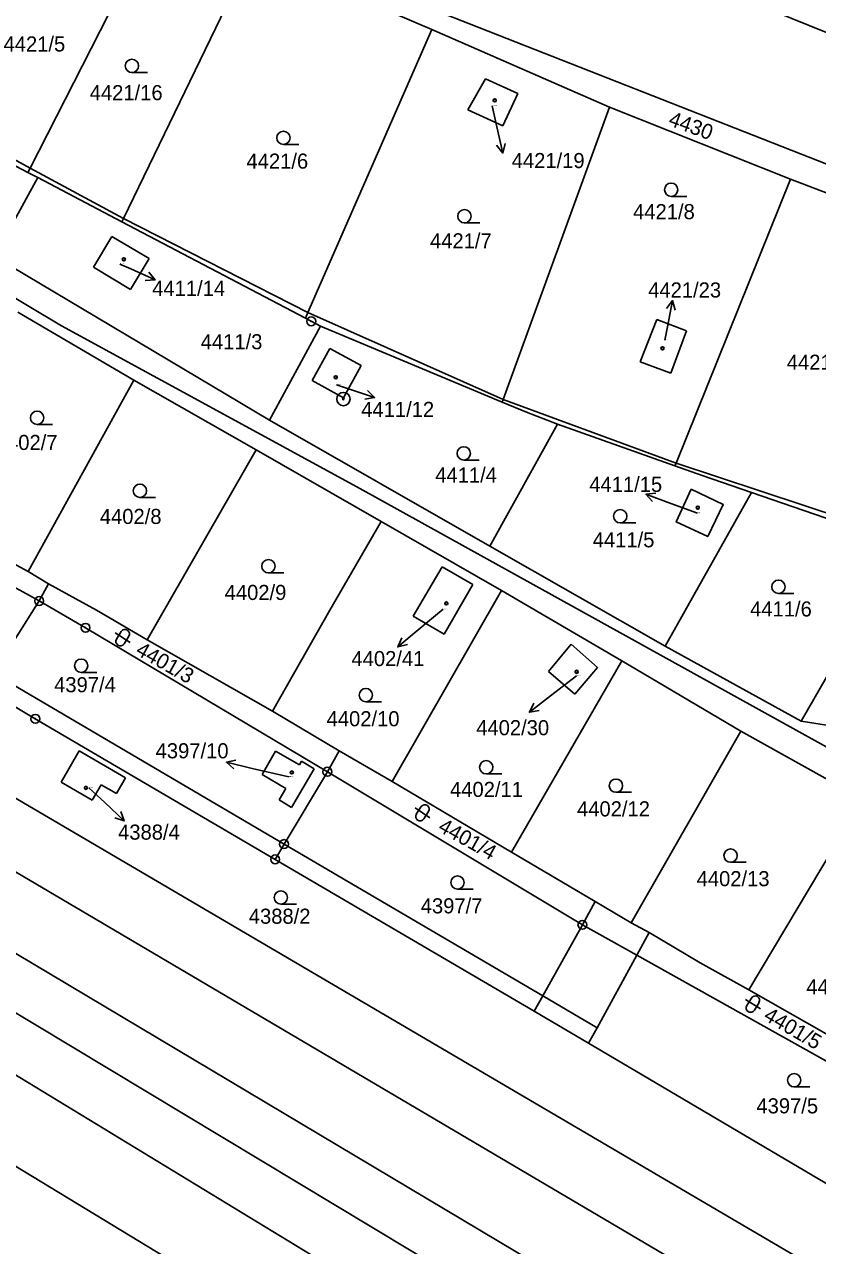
# Model space of a CAD drawing. Extents: x -593183 to -588034, y -1130415 to -1124994.
# Drawn here: x -589397.8 to -589308.4, y -1128857.1 to -1128719.6 of the extents above; entities that cross this region are included whole.
import ezdxf

# ---------------------------------------------------------------- set-up
doc = ezdxf.new("R2010")
doc.units = 0
for name, color, linetype in [('Vrstva 1', 7, 'Continuous'), ('Vrstva 16', 7, 'Continuous'), ('Vrstva 18', 7, 'Continuous'), ('Vrstva 19', 7, 'Continuous'), ('Vrstva 24', 7, 'Continuous'), ('Vrstva 25', 7, 'Continuous'), ('Vrstva 4', 7, 'Continuous')]:
    doc.layers.add(name, color=color, linetype=linetype)

msp = doc.modelspace()

# ---------------------------------------------------------------- linework, layer by layer
at = {"layer": 'Vrstva 1'}
for p, q in [((-589345.93, -1128704.88), (-589269.61, -1128735.92)), ((-589382.41, -1128706.78), (-589397.18, -1128735.78)), ((-589372.16, -1128711.51), (-589386.65, -1128741.45)), ((-589372.16, -1128711.51), (-589351.92, -1128720.17)), ((-589352.72, -1128717.54), (-589228.52, -1128766.38)), ((-589365.87, -1128752.06), (-589351.92, -1128720.17)), ((-589351.92, -1128720.17), (-589331.9, -1128728.94)), ((-589347.85, -1128729.22), (-589345.87, -1128725.72)), ((-589345.87, -1128725.72), (-589342.23, -1128727.39)), ((-589342.23, -1128727.39), (-589343.9, -1128731.03)), ((-589343.9, -1128731.03), (-589347.85, -1128729.22)), ((-589343.87, -1128761.86), (-589331.9, -1128728.94)), ((-589331.9, -1128728.94), (-589311.49, -1128737.04)), ((-589397.43, -1128736.28), (-589408.35, -1128730.55)), ((-589397.18, -1128735.78), (-589397.43, -1128736.28)), ((-589396.33, -1128736.85), (-589397.43, -1128736.28)), ((-589396.33, -1128736.85), (-589401.21, -1128745.76)), ((-589396.33, -1128736.85), (-589386.84, -1128741.84)), ((-589324.39, -1128769.02), (-589311.49, -1128737.04)), ((-589290.96, -1128744.84), (-589311.49, -1128737.04)), ((-589386.65, -1128741.45), (-589386.84, -1128741.84)), ((-589386.84, -1128741.84), (-589366.15, -1128752.7)), ((-589390.03, -1128746.94), (-589387.96, -1128743.48)), ((-589387.96, -1128743.48), (-589383.78, -1128745.95)), ((-589370.21, -1128764.16), (-589401.21, -1128745.76)), ((-589383.78, -1128745.95), (-589385.86, -1128749.46)), ((-589385.86, -1128749.46), (-589390.03, -1128746.94)), ((-589398.58, -1128752.01), (-589385.5, -1128759.65)), ((-589365.87, -1128752.06), (-589366.15, -1128752.7)), ((-589366.15, -1128752.7), (-589365.5, -1128753.04)), ((-589328.42, -1128757.6), (-589326.56, -1128752.85)), ((-589326.56, -1128752.85), (-589323.21, -1128754.11)), ((-589364.46, -1128753.57), (-589370.21, -1128764.16)), ((-589365.5, -1128753.04), (-589364.46, -1128753.57)), ((-589343.97, -1128762.14), (-589364.46, -1128753.57)), ((-589323.21, -1128754.11), (-589324.99, -1128758.88)), ((-589365.39, -1128759.72), (-589363.42, -1128756.09)), ((-589363.42, -1128756.09), (-589359.88, -1128758.01)), ((-589361.85, -1128761.64), (-589359.88, -1128758.01)), ((-589324.99, -1128758.88), (-589328.42, -1128757.6)), ((-589385.5, -1128759.65), (-589397.39, -1128781.23)), ((-589385.5, -1128759.65), (-589371.72, -1128767.5)), ((-589361.85, -1128761.64), (-589365.39, -1128759.72)), ((-589343.87, -1128761.86), (-589343.97, -1128762.14)), ((-589341.25, -1128763.29), (-589343.97, -1128762.14)), ((-589341.25, -1128763.29), (-589337.76, -1128764.64)), ((-589370.21, -1128764.16), (-589345.39, -1128778.37)), ((-589337.76, -1128764.64), (-589345.39, -1128778.37)), ((-589337.76, -1128764.64), (-589324.51, -1128769.31)), ((-589396.16, -1128784.53), (-589427.79, -1128767.09)), ((-589371.72, -1128767.5), (-589383.99, -1128788.92)), ((-589357.64, -1128775.57), (-589371.72, -1128767.5)), ((-589324.39, -1128769.02), (-589324.51, -1128769.31)), ((-589324.51, -1128769.31), (-589321.43, -1128770.42)), ((-589321.43, -1128770.42), (-589315.89, -1128772.33)), ((-589315.89, -1128772.33), (-589325.61, -1128789.61)), ((-589303.51, -1128776.58), (-589315.89, -1128772.33)), ((-589397.39, -1128781.23), (-589411.11, -1128773.85)), ((-589363.4, -1128785.58), (-589357.64, -1128775.57)), ((-589357.64, -1128775.57), (-589344.05, -1128783.35)), ((-589325.61, -1128789.61), (-589345.39, -1128778.37)), ((-589310.29, -1128798.08), (-589298.92, -1128778.21)), ((-589395.11, -1128782.59), (-589397.39, -1128781.23)), ((-589354.01, -1128786.25), (-589350.76, -1128780.7)), ((-589350.76, -1128780.7), (-589347.29, -1128782.68)), ((-589396.16, -1128784.53), (-589395.11, -1128782.59)), ((-589395.11, -1128782.59), (-589389.72, -1128785.55)), ((-589347.29, -1128782.68), (-589350.54, -1128788.27)), ((-589396.16, -1128784.53), (-589401.33, -1128792.68)), ((-589396.16, -1128784.53), (-589390.94, -1128787.55)), ((-589344.05, -1128783.35), (-589356.37, -1128804.85)), ((-589344.05, -1128783.35), (-589330.5, -1128791.28)), ((-589389.72, -1128785.55), (-589383.99, -1128788.92)), ((-589369.86, -1128796.95), (-589363.4, -1128785.58)), ((-589350.54, -1128788.27), (-589354.01, -1128786.25)), ((-589390.94, -1128787.55), (-589363.68, -1128803.76)), ((-589383.99, -1128788.92), (-589369.86, -1128796.95)), ((-589338.78, -1128792.46), (-589336.22, -1128789.38)), ((-589336.22, -1128789.38), (-589333.26, -1128792.04)), ((-589310.29, -1128798.08), (-589325.61, -1128789.61)), ((-589330.5, -1128791.28), (-589342.94, -1128812.83)), ((-589330.5, -1128791.28), (-589317.1, -1128799.18)), ((-589401.33, -1128792.68), (-589368.57, -1128811.91)), ((-589335.81, -1128795.01), (-589338.78, -1128792.46)), ((-589333.26, -1128792.04), (-589335.81, -1128795.01)), ((-589396.6, -1128797.8), (-589402.37, -1128794.39)), ((-589369.57, -1128813.63), (-589396.6, -1128797.8)), ((-589369.86, -1128796.95), (-589362.34, -1128801.39)), ((-589310.29, -1128798.08), (-589289.47, -1128801.36)), ((-589317.1, -1128799.18), (-589329.43, -1128820.76)), ((-589317.1, -1128799.18), (-589303.37, -1128806.84)), ((-589393.7, -1128804.92), (-589391.64, -1128801.4)), ((-589391.64, -1128801.4), (-589386.42, -1128804.46)), ((-589369.54, -1128801.43), (-589371.05, -1128804.06)), ((-589366.84, -1128802.97), (-589369.54, -1128801.43)), ((-589363.68, -1128803.76), (-589362.34, -1128801.39)), ((-589362.34, -1128801.39), (-589356.37, -1128804.85)), ((-589404.46, -1128803.45), (-589304.52, -1128862.03)), ((-589368.57, -1128811.91), (-589363.68, -1128803.76)), ((-589367.72, -1128807.77), (-589365.18, -1128803.45)), ((-589366.61, -1128802.58), (-589366.84, -1128802.97)), ((-589365.18, -1128803.45), (-589366.61, -1128802.58)), ((-589363.68, -1128803.76), (-589334.94, -1128821)), ((-589390.2, -1128806.95), (-589393.7, -1128804.92)), ((-589386.42, -1128804.46), (-589387.45, -1128806.23)), ((-589371.05, -1128804.06), (-589368.37, -1128805.64)), ((-589356.37, -1128804.85), (-589342.94, -1128812.83)), ((-589389.19, -1128805.22), (-589390.2, -1128806.95)), ((-589387.45, -1128806.23), (-589389.19, -1128805.22)), ((-589368.37, -1128805.64), (-589369.13, -1128806.94)), ((-589412.94, -1128806.72), (-589312.84, -1128865.68)), ((-589369.13, -1128806.94), (-589367.72, -1128807.77)), ((-589303.37, -1128806.84), (-589316.17, -1128828.31)), ((-589317.39, -1128872.69), (-589422.21, -1128810.3)), ((-589368.57, -1128811.91), (-589339.4, -1128829)), ((-589342.94, -1128812.83), (-589333.49, -1128818.39)), ((-589340.39, -1128830.72), (-589369.57, -1128813.63)), ((-589333.49, -1128818.39), (-589329.43, -1128820.76)), ((-589334.94, -1128821), (-589328.82, -1128824.42)), ((-589329.43, -1128820.76), (-589327.43, -1128821.88)), ((-589411.99, -1128823), (-589316.27, -1128880.52)), ((-589328.82, -1128824.42), (-589327.43, -1128821.88)), ((-589327.43, -1128821.88), (-589321.67, -1128825.29)), ((-589328.82, -1128824.42), (-589333.29, -1128832.58)), ((-589328.82, -1128824.42), (-589291.31, -1128845.38)), ((-589321.67, -1128825.29), (-589316.17, -1128828.31)), ((-589415.4, -1128827.87), (-589319.73, -1128885.91)), ((-589316.17, -1128828.31), (-589302.65, -1128836.03)), ((-589339.4, -1128829), (-589333.29, -1128832.58)), ((-589334.24, -1128834.32), (-589340.39, -1128830.72)), ((-589333.29, -1128832.58), (-589334.24, -1128834.32)), ((-589368.41, -1128866.61), (-589421.23, -1128834.6)), ((-589299.49, -1128854.83), (-589334.24, -1128834.32))]:
    msp.add_line(p, q, dxfattribs=at)
msp.add_lwpolyline([(-589322.67, -1128771.95), (-589319.06, -1128773.68), (-589320.81, -1128777.29), (-589324.36, -1128775.63), (-589322.67, -1128771.95)], dxfattribs=at)
at = {"layer": 'Vrstva 16'}
for p, q in [((-589345.11, -1128728.78), (-589344.57, -1128731.16)), ((-589387.09, -1128746.59), (-589385.84, -1128747.15)), ((-589325.67, -1128755.16), (-589325.37, -1128753.65)), ((-589362.67, -1128760.2), (-589361.21, -1128760.68)), ((-589321.99, -1128774.66), (-589324.98, -1128773.55)), ((-589350.64, -1128785.46), (-589353.44, -1128787.79)), ((-589335.59, -1128792.96), (-589338.54, -1128795.23)), ((-589368.01, -1128804.34), (-589372.15, -1128803.38)), ((-589390.55, -1128805.57), (-589388.77, -1128807.24))]:
    msp.add_line(p, q, dxfattribs=at)
at = {"layer": 'Vrstva 24'}
for centre, radius in [((-589365.5, -1128753.04), 0.5), ((-589365.5, -1128753.04), 0.0327), ((-589361.88, -1128761.79), 0.75), ((-589361.88, -1128761.79), 0.0903), ((-589396.16, -1128784.53), 0.5), ((-589396.16, -1128784.53), 0.0327), ((-589390.94, -1128787.55), 0.5), ((-589390.94, -1128787.55), 0.0327), ((-589396.6, -1128797.8), 0.5), ((-589396.6, -1128797.8), 0.0327), ((-589363.68, -1128803.76), 0.5), ((-589363.68, -1128803.76), 0.0327), ((-589368.57, -1128811.91), 0.5), ((-589368.57, -1128811.91), 0.0327), ((-589369.57, -1128813.63), 0.5), ((-589369.57, -1128813.63), 0.0327), ((-589334.94, -1128821), 0.5), ((-589334.94, -1128821), 0.0327)]:
    msp.add_circle(centre, radius, dxfattribs=at)
at = {"layer": 'Vrstva 25'}
for p, q in [((-589383.96, -1128725.03), (-589385.71, -1128725.03)), ((-589344.57, -1128731.16), (-589343.91, -1128734.09)), ((-589366.89, -1128733.13), (-589368.64, -1128733.13)), ((-589323.19, -1128738.97), (-589324.94, -1128738.97)), ((-589346.49, -1128741.96), (-589348.24, -1128741.96)), ((-589385.84, -1128747.15), (-589383.1, -1128748.38)), ((-589325.37, -1128753.65), (-589324.79, -1128750.71)), ((-589361.21, -1128760.68), (-589358.36, -1128761.63)), ((-589394.65, -1128764.65), (-589396.4, -1128764.65)), ((-589346.57, -1128768.66), (-589348.32, -1128768.66)), ((-589383.06, -1128772.87), (-589384.81, -1128772.87)), ((-589324.98, -1128773.55), (-589327.79, -1128772.51)), ((-589328.93, -1128775.74), (-589330.68, -1128775.74)), ((-589368.58, -1128781.37), (-589370.33, -1128781.37)), ((-589311.1, -1128783.68), (-589312.85, -1128783.68)), ((-589387.6, -1128788.13), (-589385.91, -1128789.2)), ((-589387.45, -1128788.82), (-589386.91, -1128787.97)), ((-589386.07, -1128788.51), (-589386.6, -1128789.35)), ((-589353.44, -1128787.79), (-589355.75, -1128789.71)), ((-589389.68, -1128792.57), (-589391.43, -1128792.57)), ((-589338.54, -1128795.23), (-589340.92, -1128797.06)), ((-589357.6, -1128795.88), (-589359.35, -1128795.88)), ((-589372.15, -1128803.38), (-589375.07, -1128802.7)), ((-589344.03, -1128804.01), (-589345.78, -1128804.01)), ((-589329.41, -1128806.08), (-589331.16, -1128806.08)), ((-589388.77, -1128807.24), (-589386.58, -1128809.29)), ((-589353.8, -1128807.83), (-589352.13, -1128808.94)), ((-589353.66, -1128808.53), (-589353.1, -1128807.69)), ((-589352.27, -1128808.25), (-589352.83, -1128809.08)), ((-589316.49, -1128813.96), (-589318.24, -1128813.96)), ((-589347.27, -1128816.98), (-589349.02, -1128816.98)), ((-589367.18, -1128818.67), (-589368.93, -1128818.67)), ((-589316.58, -1128829.41), (-589314.88, -1128830.45)), ((-589316.42, -1128830.09), (-589315.9, -1128829.24)), ((-589315.04, -1128829.76), (-589315.56, -1128830.61)), ((-589309.33, -1128839.25), (-589311.08, -1128839.25))]:
    msp.add_line(p, q, dxfattribs=at)
for points in [[(-589343.64, -1128733), (-589343.91, -1128734.09), (-589344.62, -1128733.22)], [(-589383.81, -1128747.51), (-589383.1, -1128748.38), (-589384.22, -1128748.43)], [(-589325.48, -1128751.59), (-589324.79, -1128750.71), (-589324.5, -1128751.78)], [(-589359.15, -1128760.84), (-589358.36, -1128761.63), (-589359.47, -1128761.79)], [(-589327.03, -1128773.32), (-589327.79, -1128772.51), (-589326.68, -1128772.39)], [(-589354.66, -1128789.45), (-589355.75, -1128789.71), (-589355.3, -1128788.68)], [(-589339.82, -1128796.85), (-589340.92, -1128797.06), (-589340.43, -1128796.05)], [(-589374.21, -1128803.42), (-589375.07, -1128802.7), (-589373.99, -1128802.44)], [(-589386.97, -1128808.24), (-589386.58, -1128809.29), (-589387.65, -1128808.97)]]:
    msp.add_lwpolyline(points, dxfattribs=at)
for centre, radius in [((-589385.71, -1128724.28), 0.75), ((-589344.82, -1128728.16), 0.175), ((-589344.82, -1128728.16), 0.15), ((-589368.64, -1128732.38), 0.75), ((-589324.94, -1128738.22), 0.75), ((-589348.24, -1128741.21), 0.75), ((-589386.62, -1128746.06), 0.175), ((-589386.62, -1128746.06), 0.15), ((-589325.92, -1128756.08), 0.175), ((-589325.92, -1128756.08), 0.15), ((-589362.74, -1128759.34), 0.175), ((-589362.74, -1128759.34), 0.15), ((-589396.4, -1128763.9), 0.75), ((-589348.32, -1128767.91), 0.75), ((-589384.81, -1128772.12), 0.75), ((-589330.68, -1128774.99), 0.75), ((-589321.94, -1128774.02), 0.175), ((-589321.94, -1128774.02), 0.15), ((-589370.33, -1128780.62), 0.75), ((-589312.85, -1128782.93), 0.75), ((-589350.28, -1128784.8), 0.175), ((-589350.28, -1128784.8), 0.15), ((-589391.43, -1128791.82), 0.75), ((-589335.59, -1128792.51), 0.175), ((-589335.59, -1128792.51), 0.15), ((-589359.35, -1128795.13), 0.75), ((-589367.69, -1128803.84), 0.175), ((-589367.69, -1128803.84), 0.15), ((-589345.78, -1128803.26), 0.75), ((-589331.16, -1128805.33), 0.75), ((-589390.9, -1128805.57), 0.175), ((-589390.9, -1128805.57), 0.15), ((-589318.24, -1128813.21), 0.75), ((-589349.02, -1128816.23), 0.75), ((-589368.93, -1128817.92), 0.75), ((-589311.08, -1128838.5), 0.75)]:
    msp.add_circle(centre, radius, dxfattribs=at)
for centre, start, end in [((-589386.49, -1128788.24), 57.7433, 147.7433), ((-589386.49, -1128788.24), 327.7433, 57.7433), ((-589387.02, -1128789.09), 147.7433, 237.7433), ((-589387.02, -1128789.09), 237.7433, 327.7433), ((-589352.69, -1128807.97), 56.2941, 146.2941), ((-589352.69, -1128807.97), 326.2941, 56.2941), ((-589353.24, -1128808.8), 146.2941, 236.2941), ((-589353.24, -1128808.8), 236.2941, 326.2941), ((-589315.47, -1128829.5), 58.684, 148.684), ((-589315.47, -1128829.5), 328.684, 58.684), ((-589315.99, -1128830.35), 148.684, 238.684), ((-589315.99, -1128830.35), 238.684, 328.684)]:
    msp.add_arc(centre, 0.5, start, end, dxfattribs=at)
at = {"layer": 'Vrstva 4'}
for p, q in [((-589434.76, -1128729.09), (-589393.64, -1128753.56)), ((-589408, -1128729.95), (-589397.18, -1128735.78)), ((-589397.18, -1128735.78), (-589386.65, -1128741.45)), ((-589386.65, -1128741.45), (-589365.87, -1128752.06)), ((-589365.87, -1128752.06), (-589343.87, -1128761.86)), ((-589393.64, -1128753.56), (-589360.38, -1128771.67)), ((-589343.87, -1128761.86), (-589324.39, -1128769.02)), ((-589324.39, -1128769.02), (-589303.28, -1128775.99)), ((-589300.73, -1128804.68), (-589360.38, -1128771.67)), ((-589368.57, -1128811.91), (-589369.57, -1128813.63)), ((-589334.94, -1128821), (-589333.49, -1128818.39)), ((-589334.94, -1128821), (-589339.4, -1128829)), ((-589339.4, -1128829), (-589340.39, -1128830.72))]:
    msp.add_line(p, q, dxfattribs=at)

# ---------------------------------------------------------------- texts
at = {"layer": 'Vrstva 16'}
for s, p in [('4421/19', (-589342.91, -1128735.79)), ('4411/14', (-589383.43, -1128750.18)), ('4411/14', (-589383.43, -1128750.18)), ('4411/14', (-589383.43, -1128750.18)), ('4421/23', (-589327.53, -1128750.36)), ('4421/23', (-589327.53, -1128750.36)), ('4421/23', (-589327.53, -1128750.36)), ('4411/12', (-589359.87, -1128763.81)), ('4411/12', (-589359.87, -1128763.81)), ('4411/12', (-589359.87, -1128763.81)), ('4411/15', (-589334.17, -1128772.25)), ('4402/41', (-589360.97, -1128791.87)), ('4402/41', (-589360.97, -1128791.87)), ('4402/41', (-589360.97, -1128791.87)), ('4402/30', (-589346.91, -1128799.65)), ('4402/30', (-589346.91, -1128799.65)), ('4402/30', (-589346.91, -1128799.65)), ('4397/10', (-589383.04, -1128802.25)), ('4388/4', (-589387.27, -1128811.41))]:
    msp.add_text(s, height=1.7, dxfattribs=at).set_placement(p)
at = {"layer": 'Vrstva 18'}
for s, p in [('4421/5', (-589400.18, -1128722.66)), ('4421/16', (-589390.47, -1128728.14)), ('4421/6', (-589372.8, -1128735.85)), ('4421/8', (-589329.23, -1128741.54)), ('4421/7', (-589352.12, -1128744.83)), ('4411/3', (-589377.96, -1128756.19)), ('4421/9', (-589311.91, -1128758.5)), ('4402/7', (-589401.05, -1128767.53)), ('4411/4', (-589351.53, -1128771.2)), ('4402/8', (-589389.33, -1128775.86)), ('4411/5', (-589333.78, -1128778.49)), ('4402/9', (-589375.26, -1128784.42)), ('4411/6', (-589316.04, -1128786.28)), ('4397/4', (-589394.48, -1128794.81)), ('4402/10', (-589363.77, -1128798.64)), ('4402/11', (-589349.86, -1128806.6)), ('4402/12', (-589335.55, -1128808.79)), ('4402/13', (-589322.07, -1128816.65)), ('4397/7', (-589353.16, -1128819.71)), ('4388/2', (-589372.54, -1128820.88)), ('4402/14', (-589309.71, -1128828.82)), ('4397/5', (-589315.33, -1128842.23))]:
    msp.add_text(s, height=1.7, dxfattribs=at).set_placement(p)
for s, rotation, p in [('4430', 340.0058, (-589325.36, -1128730.93)), ('4401/3', 330.5702, (-589385.41, -1128790.49)), ('4401/4', 330.902, (-589351.33, -1128810.38)), ('4401/5', 329.8996, (-589314.64, -1128831.63))]:
    msp.add_text(s, height=1.7, rotation=rotation, dxfattribs=at).set_placement(p)
at = {"layer": 'Vrstva 19'}
for s, p in [('4421/19', (-589345.11, -1128728.78)), ('4411/14', (-589387.09, -1128746.59)), ('4421/23', (-589325.67, -1128755.16)), ('4411/12', (-589362.67, -1128760.2)), ('4411/15', (-589322.19, -1128774.66)), ('4402/41', (-589350.64, -1128785.46)), ('4402/30', (-589335.59, -1128792.96)), ('4397/10', (-589368.01, -1128804.34)), ('4388/4', (-589390.55, -1128805.57))]:
    msp.add_text(s, height=0.1, dxfattribs=at).set_placement(p)

doc.saveas('drawing.dxf')
